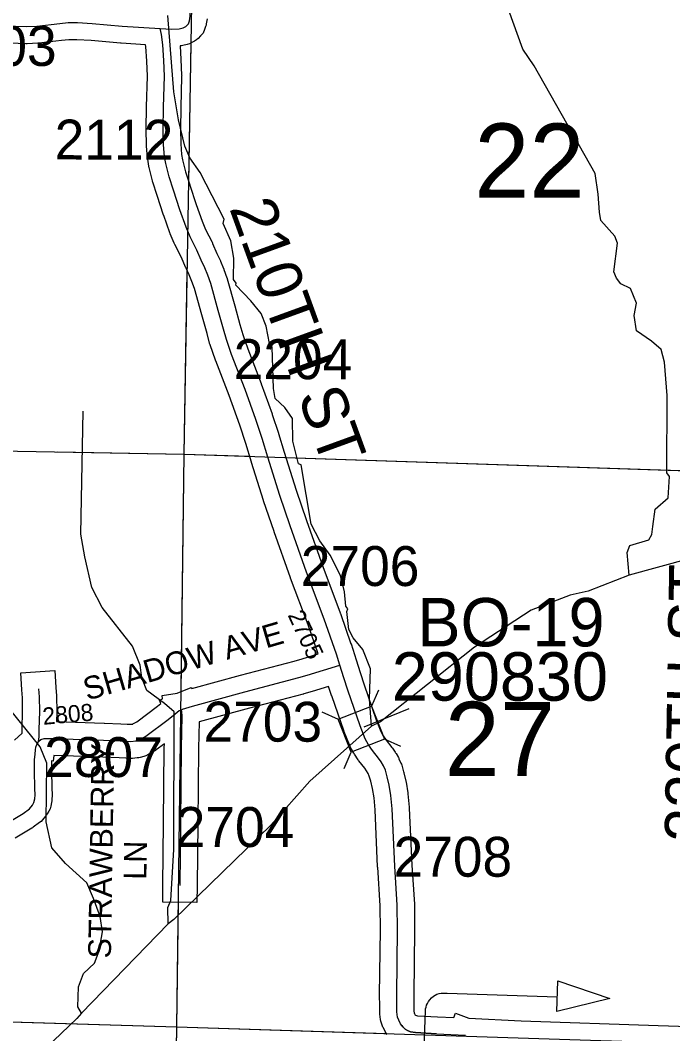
# Model space of a CAD drawing. Extents: x -132.8 to -73.3, y -60 to -26.
# Drawn here: x -118.847 to -117.702, y -37.469 to -35.69 of the extents above; entities that cross this region are included whole.
import ezdxf

# ---------------------------------------------------------------- set-up
doc = ezdxf.new("R2010")
doc.units = 0
for name, color, linetype in [('tdCoDirctArrow', 7, 'Continuous'), ('tdCoHydroRiver', 7, 'Continuous'), ('tdCoSecRdNmbr', 7, 'Continuous'), ('tdCoSecRdTxt', 7, 'Continuous'), ('tdCoSecRteBand', 7, 'Continuous'), ('tdCoSecRteCL', 7, 'Continuous'), ('tdCoSectLine', 7, 'Continuous'), ('tdCoSectLinePart', 7, 'Continuous'), ('tdCoSectNmbr', 7, 'Continuous'), ('tdCoStrucSec', 7, 'Continuous'), ('tdCoStrucSecCoName', 7, 'Continuous'), ('tdCoStrucSecFHWANum', 7, 'Continuous'), ('tdCoSurfEarth', 7, 'Continuous'), ('tdCoSurfGravel', 7, 'Continuous')]:
    doc.layers.add(name, color=color, linetype=linetype)

msp = doc.modelspace()

# ---------------------------------------------------------------- linework, layer by layer
at = {"layer": 'tdCoDirctArrow'}
msp.add_lwpolyline([(-117.904, -37.3766), (-117.8126, -37.4072), (-117.9054, -37.4304)], close=True, dxfattribs=at)
msp.add_lwpolyline([(-118.1457, -37.6879), (-118.1362, -37.4292), (-118.1359, -37.4258), (-118.1352, -37.4226), (-118.1342, -37.4191), (-118.1329, -37.4161), (-118.131, -37.4127), (-118.1288, -37.4096), (-118.1254, -37.406), (-118.1223, -37.4035), (-118.1193, -37.4017), (-118.1161, -37.4001), (-118.1122, -37.3988), (-118.1088, -37.3979), (-118.098, -37.3978), (-117.9051, -37.4047)], dxfattribs=at)
at = {"layer": 'tdCoHydroRiver'}
for points in [[(-117.7787, -36.6641), (-117.7824, -36.6246), (-117.7773, -36.6121), (-117.7439, -36.602), (-117.7389, -36.5926), (-117.737, -36.5785), (-117.733, -36.5486), (-117.7104, -36.5287), (-117.7078, -36.491), (-117.7123, -36.4845), (-117.7118, -36.3489), (-117.7166, -36.2904), (-117.7223, -36.2681), (-117.7393, -36.2535), (-117.7656, -36.2354), (-117.7696, -36.2085), (-117.7659, -36.1865), (-117.7762, -36.161), (-117.7933, -36.1526), (-117.801, -36.143), (-117.8054, -36.1318), (-117.7993, -36.0815), (-117.8037, -36.0688), (-117.8282, -36.0413), (-117.831, -36.027), (-117.8333, -35.9954), (-117.8386, -35.959), (-117.9456, -35.7699), (-117.9653, -35.741), (-117.9902, -35.6709)], [(-118.2309, -36.9295), (-118.2344, -36.8821), (-118.2329, -36.8285), (-118.2462, -36.795), (-118.263, -36.774), (-118.2705, -36.7596), (-118.2744, -36.728), (-118.2727, -36.7233), (-118.2757, -36.7185), (-118.2782, -36.6932), (-118.2853, -36.6646), (-118.3033, -36.6294), (-118.3216, -36.6037), (-118.3366, -36.5749), (-118.3543, -36.4703), (-118.3589, -36.4686), (-118.3689, -36.4289), (-118.3694, -36.3894), (-118.3831, -36.3701), (-118.4, -36.3539), (-118.4027, -36.3364), (-118.4055, -36.2638), (-118.4101, -36.2574), (-118.4156, -36.2273), (-118.4244, -36.2049), (-118.4427, -36.1824), (-118.4688, -36.1548), (-118.4687, -36.1517), (-118.4733, -36.1452), (-118.4723, -36.1074), (-118.4778, -36.0773), (-118.4912, -36.047), (-118.4894, -36.0391), (-118.5314, -35.9575), (-118.5496, -35.9318), (-118.5585, -35.911), (-118.5699, -35.865), (-118.578, -35.8159), (-118.5886, -35.6815)], [(-118.5875, -37.2763), (-118.5883, -37.2479), (-118.5832, -37.2354), (-118.5776, -37.1457), (-118.5774, -36.9043), (-118.5944, -36.8897), (-118.6253, -36.8667), (-118.6342, -36.8444), (-118.6368, -36.8223), (-118.6501, -36.7888), (-118.7035, -36.7211), (-118.7215, -36.6859), (-118.7342, -36.6319), (-118.741, -36.5923), (-118.7368, -36.3763)], [(-117.2122, -36.5485), (-117.4836, -36.6043), (-117.6738, -36.6354), (-117.7787, -36.6641)], [(-117.7787, -36.6641), (-117.8505, -36.6921), (-117.8823, -36.6992), (-117.9508, -36.7257), (-118.0504, -36.7908), (-118.2149, -36.922), (-118.2309, -36.9295)], [(-118.74, -37.4331), (-118.7461, -37.4219), (-118.7451, -37.3872), (-118.7366, -37.3638), (-118.7172, -37.3454), (-118.7087, -37.3235), (-118.7031, -37.2906), (-118.7071, -37.2636), (-118.7188, -37.2318), (-118.7307, -37.2046), (-118.7677, -37.1705), (-118.7922, -37.143), (-118.802, -37.097), (-118.8008, -36.9945), (-118.8126, -36.9658), (-118.8936, -36.8658)], [(-118.2309, -36.9295), (-118.3393, -37.0259), (-118.4076, -37.103), (-118.5778, -37.2687), (-118.5875, -37.2763)], [(-118.5875, -37.2763), (-118.74, -37.4331)], [(-118.74, -37.4331), (-118.7482, -37.4423), (-118.8292, -37.5206), (-118.8344, -37.5362)]]:
    msp.add_lwpolyline(points, dxfattribs=at)
at = {"layer": 'tdCoSecRteBand'}
for points in [[(-118.5194, -35.6877), (-118.5209, -35.6964), (-118.5213, -35.6988), (-118.5221, -35.7012), (-118.5238, -35.7061), (-118.5261, -35.7126), (-118.5309, -35.7174), (-118.5354, -35.7219), (-118.5382, -35.7246), (-118.5416, -35.7266), (-118.5462, -35.7293), (-118.5501, -35.7316), (-118.5545, -35.7326), (-118.5619, -35.7343), (-118.5644, -35.7349), (-118.5669, -35.735), (-118.5656, -35.7588), (-118.5656, -35.7588), (-118.5656, -35.7588), (-118.5641, -35.7864), (-118.564, -35.7877), (-118.5641, -35.789), (-118.5658, -35.8434), (-118.5663, -35.8812), (-118.5658, -35.9071), (-118.5642, -35.9254), (-118.5627, -35.9351), (-118.5573, -35.9562), (-118.5498, -35.9791), (-118.5497, -35.9792), (-118.5497, -35.9793), (-118.5387, -36.0132), (-118.5283, -36.0427), (-118.5222, -36.0575), (-118.5107, -36.0798), (-118.5102, -36.0808), (-118.5098, -36.0817), (-118.5022, -36.0992), (-118.4962, -36.1125), (-118.4961, -36.1128), (-118.496, -36.113), (-118.4905, -36.1256), (-118.4902, -36.1265), (-118.4898, -36.1274), (-118.4846, -36.142), (-118.4843, -36.143), (-118.484, -36.144), (-118.4709, -36.1914), (-118.4618, -36.2241), (-118.4569, -36.2415), (-118.4482, -36.2668), (-118.4247, -36.3277), (-118.4246, -36.328), (-118.4245, -36.3283), (-118.4055, -36.3811), (-118.4054, -36.3815), (-118.4052, -36.3819), (-118.3944, -36.4149), (-118.3943, -36.4153), (-118.3942, -36.4157), (-118.3844, -36.4485), (-118.3633, -36.5148), (-118.3452, -36.5681), (-118.3165, -36.6488), (-118.2858, -36.7306), (-118.2857, -36.731), (-118.2856, -36.7313), (-118.2671, -36.7845), (-118.2668, -36.7844), (-118.2668, -36.7846), (-118.2667, -36.7845), (-118.2579, -36.8131), (-118.251, -36.8352), (-118.244, -36.8569), (-118.2226, -36.9182), (-118.2147, -36.9384), (-118.2104, -36.9462), (-118.205, -36.9541), (-118.1951, -36.9668), (-118.1946, -36.9674), (-118.1942, -36.968), (-118.1895, -36.9747), (-118.1885, -36.976), (-118.1878, -36.9775), (-118.1838, -36.9846), (-118.1832, -36.9857), (-118.1827, -36.9868), (-118.1793, -36.9944), (-118.1785, -36.9962), (-118.1779, -36.998), (-118.1745, -37.0094), (-118.1742, -37.0103), (-118.174, -37.0112), (-118.1705, -37.0257), (-118.1703, -37.0268), (-118.1701, -37.0279), (-118.1671, -37.0464), (-118.167, -37.0474), (-118.1669, -37.0483), (-118.1647, -37.0715), (-118.1646, -37.0722), (-118.1646, -37.073), (-118.1601, -37.1736), (-118.1557, -37.2418), (-118.1557, -37.2426), (-118.1557, -37.2434), (-118.1552, -37.2866), (-118.1552, -37.2869), (-118.1552, -37.2873), (-118.1566, -37.4013), (-118.1564, -37.4199), (-118.1564, -37.4201), (-118.1564, -37.4203), (-118.1564, -37.429), (-118.1559, -37.4331), (-118.1556, -37.4339), (-118.1546, -37.4359), (-118.1544, -37.4361), (-118.1537, -37.437), (-118.1503, -37.4376), (-118.1151, -37.4394), (-118.0863, -37.4408), (-118.0832, -37.433), (-118.0598, -37.4421), (-117.9681, -37.4466), (-117.728, -37.455), (-117.6024, -37.4587)], [(-118.8577, -36.9539), (-118.8441, -36.9419), (-118.8441, -36.9351), (-118.8441, -36.9346), (-118.8441, -36.9341), (-118.8432, -36.9036), (-118.8436, -36.8794), (-118.8446, -36.8656), (-118.8466, -36.8357), (-118.7867, -36.8316), (-118.7847, -36.8615), (-118.7837, -36.8761), (-118.7837, -36.8768), (-118.7837, -36.8775), (-118.7832, -36.9032), (-118.7831, -36.904), (-118.7832, -36.9047), (-118.7837, -36.9212), (-118.7002, -36.9238), (-118.6999, -36.9238), (-118.6996, -36.9238), (-118.6709, -36.9253), (-118.6598, -36.9257), (-118.6539, -36.9259), (-118.6499, -36.9256), (-118.6496, -36.9255), (-118.643, -36.9219), (-118.6064, -36.8943), (-118.6007, -36.8895), (-118.6031, -36.8834), (-118.5976, -36.8812), (-118.5985, -36.8754), (-118.5721, -36.8713), (-118.5472, -36.8615), (-118.5465, -36.8633), (-118.461, -36.84), (-118.4608, -36.8399), (-118.4607, -36.8399), (-118.3666, -36.8151), (-118.3527, -36.8109), (-118.3245, -36.8022), (-118.3421, -36.7514), (-118.3728, -36.6696), (-118.3729, -36.6694), (-118.373, -36.6691), (-118.4018, -36.588), (-118.4019, -36.5878), (-118.402, -36.5876), (-118.4202, -36.5338), (-118.4203, -36.5335), (-118.4204, -36.5332), (-118.4416, -36.4664), (-118.4417, -36.4662), (-118.4418, -36.4659), (-118.4515, -36.4333), (-118.4621, -36.401), (-118.4809, -36.3489), (-118.5044, -36.2879), (-118.5046, -36.2873), (-118.5048, -36.2868), (-118.5139, -36.2601), (-118.5142, -36.2594), (-118.5144, -36.2586), (-118.5196, -36.2404), (-118.5196, -36.2403), (-118.5196, -36.2402), (-118.5287, -36.2074), (-118.5287, -36.2074), (-118.5288, -36.2074), (-118.5415, -36.1611), (-118.546, -36.1485), (-118.5509, -36.1371), (-118.557, -36.1238), (-118.5571, -36.1235), (-118.5572, -36.1232), (-118.5645, -36.1064), (-118.5761, -36.0839), (-118.5767, -36.0828), (-118.5771, -36.0816), (-118.5841, -36.0648), (-118.5843, -36.0641), (-118.5846, -36.0634), (-118.5954, -36.0328), (-118.5956, -36.0324), (-118.5957, -36.032), (-118.6068, -35.9978), (-118.6146, -35.974), (-118.615, -35.973), (-118.6152, -35.972), (-118.6212, -35.9485), (-118.6215, -35.9473), (-118.6217, -35.946), (-118.6237, -35.9339), (-118.6238, -35.9328), (-118.6239, -35.9316), (-118.6257, -35.9111), (-118.6257, -35.9102), (-118.6258, -35.9092), (-118.6263, -35.8818), (-118.6263, -35.8813), (-118.6263, -35.8809), (-118.6258, -35.8424), (-118.6258, -35.8421), (-118.6258, -35.8418), (-118.6241, -35.7884), (-118.6255, -35.762), (-118.6269, -35.7359), (-118.6273, -35.7329), (-118.6705, -35.7301), (-118.6709, -35.7301), (-118.6712, -35.73), (-118.7231, -35.7254), (-118.7479, -35.7242), (-118.762, -35.7242), (-118.7749, -35.7256), (-118.8149, -35.73), (-118.8158, -35.7301), (-118.8166, -35.7301), (-118.8351, -35.7311), (-118.8365, -35.7312), (-118.8378, -35.7311), (-118.8787, -35.7297)], [(-118.2034, -37.4709), (-118.2054, -37.4684), (-118.2068, -37.4656), (-118.21, -37.4591), (-118.2108, -37.4576), (-118.2114, -37.456), (-118.2134, -37.4506), (-118.2145, -37.4475), (-118.2149, -37.4442), (-118.2161, -37.4348), (-118.2164, -37.4329), (-118.2164, -37.4309), (-118.2164, -37.4205), (-118.2166, -37.4017), (-118.2167, -37.4013), (-118.2166, -37.401), (-118.2152, -37.2869), (-118.2157, -37.2449), (-118.22, -37.1771), (-118.2201, -37.1768), (-118.2201, -37.1765), (-118.2245, -37.0764), (-118.2265, -37.055), (-118.2292, -37.0385), (-118.2321, -37.026), (-118.2348, -37.0174), (-118.2369, -37.0126), (-118.2395, -37.0079), (-118.2428, -37.0032), (-118.2529, -36.9902), (-118.2536, -36.9894), (-118.2542, -36.9885), (-118.2608, -36.9787), (-118.2615, -36.9776), (-118.2622, -36.9765), (-118.2681, -36.9659), (-118.2691, -36.9641), (-118.2698, -36.9622), (-118.2787, -36.9395), (-118.2789, -36.939), (-118.2791, -36.9385), (-118.3008, -36.8763), (-118.3009, -36.876), (-118.301, -36.8756), (-118.3062, -36.8595), (-118.3063, -36.8596), (-118.3063, -36.8594), (-118.3351, -36.8683), (-118.3496, -36.8727), (-118.3501, -36.8729), (-118.3507, -36.873), (-118.4453, -36.8979), (-118.5336, -36.922), (-118.5346, -36.9684), (-118.5358, -37.0996), (-118.5358, -37.0996), (-118.5358, -37.0997), (-118.537, -37.2092), (-118.5374, -37.2392), (-118.5974, -37.2385), (-118.597, -37.2085), (-118.5958, -37.099), (-118.5946, -36.9676), (-118.5946, -36.9674), (-118.5946, -36.9672), (-118.5944, -36.9604), (-118.6086, -36.9711), (-118.6103, -36.9723), (-118.6121, -36.9733), (-118.6237, -36.9798), (-118.6269, -36.9815), (-118.6305, -36.9825), (-118.6369, -36.9842), (-118.6394, -36.9849), (-118.642, -36.9851), (-118.6504, -36.9859), (-118.6522, -36.986), (-118.654, -36.986), (-118.6619, -36.9857), (-118.6621, -36.9857), (-118.6623, -36.9857), (-118.6736, -36.9852), (-118.6737, -36.9852), (-118.6738, -36.9852), (-118.7024, -36.9837), (-118.7886, -36.9811), (-118.7899, -36.9905), (-118.7923, -36.9901), (-118.7925, -37.0072), (-118.7918, -37.0382), (-118.7918, -37.0382), (-118.7918, -37.0382), (-118.7916, -37.0491), (-118.7915, -37.05), (-118.7916, -37.0508), (-118.7918, -37.0577), (-118.7919, -37.0605), (-118.7925, -37.0632), (-118.794, -37.0698), (-118.795, -37.0743), (-118.7973, -37.0784), (-118.8, -37.083), (-118.8014, -37.0853), (-118.8031, -37.0874), (-118.8085, -37.0938), (-118.8108, -37.0965), (-118.8137, -37.0986), (-118.8248, -37.1068), (-118.8259, -37.1076), (-118.827, -37.1083), (-118.8561, -37.1258)]]:
    msp.add_lwpolyline(points, dxfattribs=at)
at = {"layer": 'tdCoSecRteCL'}
for points in [[(-118.6018, -35.7045), (-118.5817, -35.7058), (-118.5687, -35.7051), (-118.5613, -35.7034), (-118.5566, -35.7007), (-118.5521, -35.6962), (-118.5504, -35.6913), (-118.5489, -35.6827), (-118.5465, -35.6131), (-118.5435, -35.497), (-118.5426, -35.4596)], [(-118.8777, -35.6997), (-118.8367, -35.7012), (-118.8182, -35.7002), (-118.778, -35.6957), (-118.7635, -35.6942), (-118.7472, -35.6942), (-118.7211, -35.6955), (-118.6685, -35.7002), (-118.6018, -35.7045)], [(-118.2866, -36.822), (-118.2924, -36.8031), (-118.3139, -36.7412), (-118.3447, -36.6591), (-118.3736, -36.5779), (-118.3918, -36.5242), (-118.413, -36.4573), (-118.4229, -36.4243), (-118.4337, -36.3912), (-118.4527, -36.3385), (-118.4764, -36.2771), (-118.4855, -36.2504), (-118.4907, -36.2322), (-118.4998, -36.1994), (-118.5129, -36.152), (-118.5181, -36.1375), (-118.5235, -36.1249), (-118.5297, -36.1113), (-118.5373, -36.0936), (-118.5494, -36.0702), (-118.5563, -36.0534), (-118.5672, -36.0228), (-118.5783, -35.9885), (-118.5862, -35.9646), (-118.5921, -35.9412), (-118.594, -35.9291), (-118.5958, -35.9086), (-118.5963, -35.8813), (-118.5958, -35.8428), (-118.594, -35.788), (-118.5955, -35.7604), (-118.597, -35.7333), (-118.5992, -35.7148), (-118.6018, -35.7045)], [(-118.5642, -36.9004), (-118.5626, -36.8997), (-118.5453, -36.8941), (-118.4531, -36.8689), (-118.3584, -36.844), (-118.3439, -36.8396), (-118.2866, -36.822)], [(-118.1166, -37.4694), (-118.1536, -37.4674), (-118.1622, -37.4659), (-118.1677, -37.4637), (-118.1721, -37.461), (-118.176, -37.4571), (-118.1779, -37.4548), (-118.18, -37.4521), (-118.1832, -37.4457), (-118.1852, -37.4403), (-118.1864, -37.4309), (-118.1864, -37.4203), (-118.1866, -37.4013), (-118.1852, -37.2869), (-118.1857, -37.2438), (-118.1901, -37.1752), (-118.1945, -37.0743), (-118.1968, -37.0512), (-118.1997, -37.0327), (-118.2032, -37.0181), (-118.2066, -37.0068), (-118.2101, -36.9991), (-118.214, -36.992), (-118.2187, -36.9853), (-118.2293, -36.9718), (-118.236, -36.9619), (-118.2419, -36.9513), (-118.2508, -36.9286), (-118.2725, -36.8664), (-118.2796, -36.8443), (-118.2866, -36.822)], [(-118.8154, -36.9565), (-118.8141, -36.9479), (-118.8141, -36.9351), (-118.8132, -36.9038), (-118.8137, -36.8781), (-118.8146, -36.8636)], [(-118.8154, -36.9565), (-118.8114, -36.953), (-118.8057, -36.951), (-118.7902, -36.951), (-118.7011, -36.9537), (-118.6723, -36.9552), (-118.6609, -36.9557), (-118.6531, -36.956), (-118.6447, -36.9552), (-118.6383, -36.9535), (-118.6267, -36.9471), (-118.5877, -36.9177), (-118.5754, -36.9074), (-118.5682, -36.902), (-118.5642, -36.9004)], [(-118.567, -37.2088), (-118.5658, -37.0993), (-118.5646, -36.9679), (-118.5633, -36.9112), (-118.5636, -36.9043), (-118.5642, -36.9004)], [(-118.8716, -37.1001), (-118.8425, -37.0826), (-118.8314, -37.0744), (-118.826, -37.068), (-118.8233, -37.0633), (-118.8218, -37.0567), (-118.8215, -37.0498), (-118.8218, -37.0389), (-118.8225, -37.0073), (-118.8223, -36.9886), (-118.8215, -36.9782), (-118.8208, -36.9711), (-118.8198, -36.9662), (-118.8181, -36.9617), (-118.8154, -36.9565)]]:
    msp.add_lwpolyline(points, dxfattribs=at)
at = {"layer": 'tdCoSectLine'}
for points in [[(-118.5595, -36.4517), (-118.5429, -35.4562)], [(-119.5677, -36.4339), (-118.5595, -36.4517)], [(-118.5726, -37.457), (-118.5595, -36.4517)], [(-118.5595, -36.4517), (-117.5513, -36.485)], [(-119.5691, -37.4274), (-118.5726, -37.457)], [(-118.5877, -38.4532), (-118.5726, -37.457)], [(-118.5726, -37.457), (-117.5736, -37.4895)]]:
    msp.add_lwpolyline(points, dxfattribs=at)
at = {"layer": 'tdCoSectLinePart'}
for points in [[(-118.5516, -35.9746), (-118.5475, -35.7294)], [(-118.5595, -36.4517), (-118.5542, -36.1318)], [(-118.7821, -36.4477), (-118.5595, -36.4517)], [(-118.565, -36.8689), (-118.5595, -36.4517)], [(-118.5595, -36.4517), (-118.4453, -36.4554)], [(-118.3818, -36.4575), (-117.5815, -36.484)], [(-118.5726, -37.457), (-118.5698, -37.2388)], [(-119.29, -37.4357), (-118.5726, -37.457)], [(-118.5798, -37.9315), (-118.5726, -37.457)], [(-118.5726, -37.457), (-118.2047, -37.469)]]:
    msp.add_lwpolyline(points, dxfattribs=at)
at = {"layer": 'tdCoStrucSec'}
for points in [[(-118.2188, -36.8661), (-118.231, -36.8942), (-118.2082, -36.9524)], [(-118.3179, -36.9044), (-118.2893, -36.917), (-118.231, -36.8942)], [(-118.279, -37.0039), (-118.2665, -36.9752), (-118.2893, -36.917)], [(-118.1796, -36.9649), (-118.2082, -36.9524), (-118.2665, -36.9752)]]:
    msp.add_lwpolyline(points, dxfattribs=at)
at = {"layer": 'tdCoStrucSecFHWANum'}
msp.add_line((-118.1655, -36.8991), (-118.2445, -36.9308), dxfattribs=at)
at = {"layer": 'tdCoSurfEarth'}
for points in [[(-118.5642, -36.9004), (-118.5626, -36.8997), (-118.5453, -36.8941), (-118.4531, -36.8689), (-118.3584, -36.844), (-118.3439, -36.8396)], [(-118.8154, -36.9565), (-118.8114, -36.953), (-118.8057, -36.951), (-118.7902, -36.951), (-118.7011, -36.9537), (-118.6723, -36.9552), (-118.6609, -36.9557), (-118.6531, -36.956), (-118.6447, -36.9552), (-118.6383, -36.9535), (-118.6267, -36.9471), (-118.5877, -36.9177), (-118.5754, -36.9074), (-118.5682, -36.902), (-118.5642, -36.9004)], [(-118.567, -37.2088), (-118.5658, -37.0993), (-118.5646, -36.9679), (-118.5633, -36.9112), (-118.5636, -36.9043), (-118.5642, -36.9004)]]:
    msp.add_lwpolyline(points, dxfattribs=at)
at = {"layer": 'tdCoSurfGravel'}
msp.add_line((-118.3439, -36.8396), (-118.2866, -36.822), dxfattribs=at)
for points in [[(-118.6018, -35.7045), (-118.5817, -35.7058), (-118.5687, -35.7051), (-118.5613, -35.7034), (-118.5566, -35.7007), (-118.5521, -35.6962), (-118.5504, -35.6913), (-118.5489, -35.6827), (-118.5465, -35.6131), (-118.5435, -35.497), (-118.5426, -35.4596), (-118.5406, -35.3751), (-118.5373, -35.26), (-118.5344, -35.1337), (-118.5319, -35.0107), (-118.5297, -34.8814), (-118.529, -34.8245), (-118.5275, -34.806), (-118.5243, -34.7835), (-118.5186, -34.7527), (-118.5154, -34.7357), (-118.5149, -34.7234), (-118.5147, -34.7009), (-118.5161, -34.6819)], [(-118.8777, -35.6997), (-118.8367, -35.7012), (-118.8182, -35.7002), (-118.778, -35.6957), (-118.7635, -35.6942), (-118.7472, -35.6942), (-118.7211, -35.6955), (-118.6685, -35.7002), (-118.6018, -35.7045)], [(-118.2866, -36.822), (-118.2924, -36.8031), (-118.3139, -36.7412), (-118.3447, -36.6591), (-118.3736, -36.5779), (-118.3918, -36.5242), (-118.413, -36.4573), (-118.4229, -36.4243), (-118.4337, -36.3912), (-118.4527, -36.3385), (-118.4764, -36.2771), (-118.4855, -36.2504), (-118.4907, -36.2322), (-118.4998, -36.1994), (-118.5129, -36.152), (-118.5181, -36.1375), (-118.5235, -36.1249), (-118.5297, -36.1113), (-118.5373, -36.0936), (-118.5494, -36.0702), (-118.5563, -36.0534), (-118.5672, -36.0228), (-118.5783, -35.9885), (-118.5862, -35.9646), (-118.5921, -35.9412), (-118.594, -35.9291), (-118.5958, -35.9086), (-118.5963, -35.8813), (-118.5958, -35.8428), (-118.594, -35.788), (-118.5955, -35.7604), (-118.597, -35.7333), (-118.5992, -35.7148), (-118.6018, -35.7045)], [(-118.1779, -37.4548), (-118.18, -37.4521), (-118.1832, -37.4457), (-118.1852, -37.4403), (-118.1864, -37.4309), (-118.1864, -37.4203), (-118.1866, -37.4013), (-118.1852, -37.2869), (-118.1857, -37.2438), (-118.1901, -37.1752), (-118.1945, -37.0743), (-118.1968, -37.0512), (-118.1997, -37.0327), (-118.2032, -37.0181), (-118.2066, -37.0068), (-118.2101, -36.9991), (-118.214, -36.992), (-118.2187, -36.9853), (-118.2293, -36.9718), (-118.236, -36.9619), (-118.2419, -36.9513), (-118.2508, -36.9286), (-118.2725, -36.8664), (-118.2796, -36.8443), (-118.2866, -36.822)], [(-118.8154, -36.9565), (-118.8141, -36.9479), (-118.8141, -36.9351), (-118.8132, -36.9038), (-118.8137, -36.8781), (-118.8146, -36.8636)], [(-118.8716, -37.1001), (-118.8425, -37.0826), (-118.8314, -37.0744), (-118.826, -37.068), (-118.8233, -37.0633), (-118.8218, -37.0567), (-118.8215, -37.0498), (-118.8218, -37.0389), (-118.8225, -37.0073), (-118.8223, -36.9886), (-118.8215, -36.9782), (-118.8208, -36.9711), (-118.8198, -36.9662), (-118.8181, -36.9617), (-118.8154, -36.9565)], [(-118.1779, -37.4548), (-118.176, -37.4571), (-118.1721, -37.461), (-118.1677, -37.4637), (-118.1622, -37.4659), (-118.1536, -37.4674), (-118.1166, -37.4694), (-118.0662, -37.4719)]]:
    msp.add_lwpolyline(points, dxfattribs=at)

# ---------------------------------------------------------------- texts
at = {"layer": 'tdCoSecRdNmbr'}
for s, height, rotation, p in [('2103', 0.07, 359.9108, (-118.9918, -35.7699)), ('2112', 0.07, 359.9111, (-118.7871, -35.9344)), ('2204', 0.07, 359.9112, (-118.4729, -36.32)), ('2706', 0.07, 359.9113, (-118.3551, -36.683)), ('2705', 0.03, 294.9112, (-118.3785, -36.7342)), ('2808', 0.03, 4.911, (-118.807, -36.927)), ('2703', 0.07, 359.9111, (-118.5258, -36.9563)), ('2807', 0.07, 359.9109, (-118.8054, -37.0184)), ('2704', 0.07, 359.9112, (-118.5747, -37.1412)), ('2708', 0.07, 359.9114, (-118.1923, -37.1934))]:
    msp.add_text(s, height=height, rotation=rotation, dxfattribs=at).set_placement(p)
at = {"layer": 'tdCoSecRdTxt'}
for s, height, rotation, p in [('210TH ST', 0.08, 290, (-118.481, -36.0197)), ('220TH ST', 0.08, 89.0602, (-117.6364, -37.1333)), ('SHADOW AVE', 0.04, 16.2827, (-118.73, -36.8847)), ('STRAWBERRY', 0.04, 89.1092, (-118.6883, -37.3374)), ('LN ', 0.04, 89.1092, (-118.6261, -37.1992))]:
    msp.add_text(s, height=height, rotation=rotation, dxfattribs=at).set_placement(p)
at = {"layer": 'tdCoSectNmbr'}
for s, p in [('22', (-118.0504, -36.0012)), ('27', (-118.1024, -37.0166))]:
    msp.add_text(s, height=0.13, rotation=359.9114, dxfattribs=at).set_placement(p)
at = {"layer": 'tdCoStrucSecCoName'}
msp.add_text('BO-19', height=0.085, dxfattribs=at).set_placement((-118.1504, -36.7893))
at = {"layer": 'tdCoStrucSecFHWANum'}
msp.add_text('290830', height=0.085, dxfattribs=at).set_placement((-118.1952, -36.8846))

doc.saveas('drawing.dxf')
